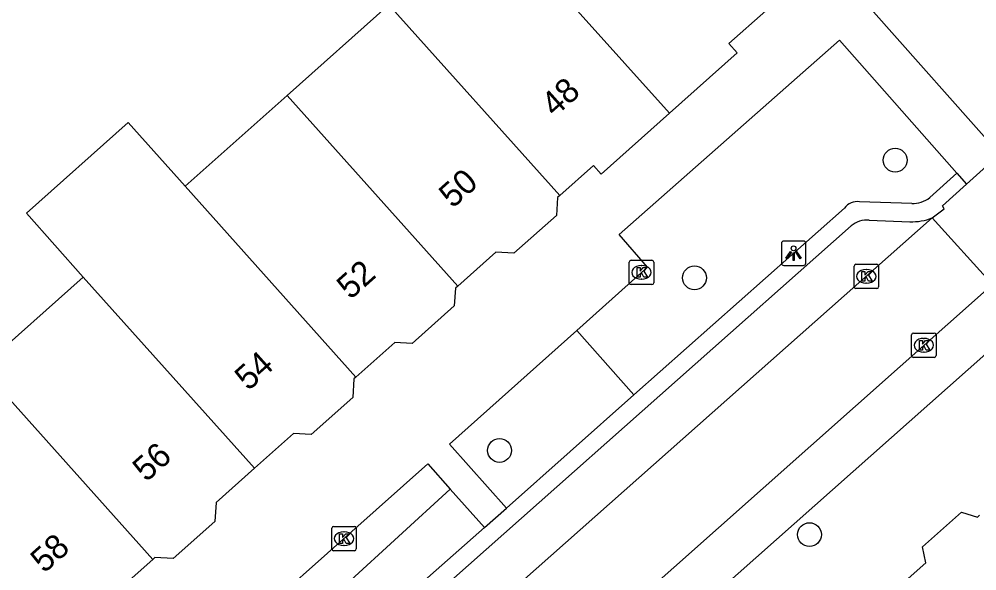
# Model space of a CAD drawing. Extents: x 159961 to 160856, y 382704 to 383353.
# Drawn here: x 160417.52 to 160456.81, y 382957.28 to 382979.92 of the extents above; entities that cross this region are included whole.
import ezdxf

# ---------------------------------------------------------------- set-up
doc = ezdxf.new("R2010")
doc.units = 0
for name, color, linetype in [('IMGEO_Boom', 7, 'Continuous'), ('IMGEO_Groenvoorziening', 7, 'Continuous'), ('IMGEO_Kolk', 7, 'Continuous'), ('IMGEO_Lichtpunt', 7, 'Continuous'), ('IMGEO_Pand', 7, 'Continuous'), ('IMGEO_Pand_nummerreeks', 7, 'Continuous'), ('IMGEO_Rijbaan_lokaal_open', 7, 'Continuous'), ('IMGEO_Voetpad_open', 7, 'Continuous')]:
    doc.layers.add(name, color=color, linetype=linetype)

msp = doc.modelspace()

# ---------------------------------------------------------------- linework, layer by layer
at = {"layer": 'IMGEO_Boom'}
for centre in [(160453.46, 382974.129), (160445.223, 382969.3), (160437.227, 382962.218), (160449.941, 382958.761)]:
    msp.add_circle(centre, 0.489, dxfattribs=at)
at = {"layer": 'IMGEO_Groenvoorziening'}
for points in [[(160440.393, 382967.141), (160442.743, 382964.499)], [(160432.286, 382955.237), (160430.955, 382956.741), (160435.207, 382960.633)]]:
    msp.add_lwpolyline(points, dxfattribs=at)
at = {"layer": 'IMGEO_Kolk'}
for p, q in [((160442.55, 382969.098), (160442.55, 382969.95)), ((160442.625, 382970.024), (160443.477, 382970.024)), ((160443.551, 382969.95), (160443.551, 382969.098)), ((160443.038, 382969.804), (160443.063, 382969.804)), ((160451.775, 382968.934), (160451.775, 382969.786)), ((160451.85, 382969.86), (160452.702, 382969.86)), ((160452.263, 382969.64), (160452.288, 382969.64)), ((160452.776, 382969.786), (160452.776, 382968.934)), ((160443.061, 382969.244), (160443.036, 382969.244)), ((160443.477, 382969.024), (160442.625, 382969.024)), ((160452.702, 382968.86), (160451.85, 382968.86)), ((160452.286, 382969.08), (160452.261, 382969.08)), ((160454.134, 382966.109), (160454.134, 382966.961)), ((160454.209, 382967.035), (160455.061, 382967.035)), ((160454.622, 382966.815), (160454.647, 382966.815)), ((160455.135, 382966.961), (160455.135, 382966.109)), ((160455.061, 382966.035), (160454.209, 382966.035)), ((160454.645, 382966.255), (160454.62, 382966.255)), ((160430.345, 382958.173), (160430.345, 382959.025)), ((160430.42, 382959.099), (160431.272, 382959.099)), ((160431.346, 382959.025), (160431.346, 382958.173)), ((160430.833, 382958.879), (160430.858, 382958.879)), ((160430.856, 382958.319), (160430.831, 382958.319)), ((160431.272, 382958.099), (160430.42, 382958.099))]:
    msp.add_line(p, q, dxfattribs=at)
for points in [[(160442.55, 382969.098), (160442.55, 382969.95)], [(160442.625, 382970.024), (160443.477, 382970.024)], [(160443.551, 382969.95), (160443.551, 382969.098)], [(160442.871, 382969.724), (160442.994, 382969.724), (160442.994, 382969.573), (160443.124, 382969.724), (160443.288, 382969.724), (160443.142, 382969.573), (160443.295, 382969.324), (160443.143, 382969.324), (160443.058, 382969.488), (160442.994, 382969.421), (160442.994, 382969.324), (160442.871, 382969.324), (160442.871, 382969.724)], [(160451.775, 382968.934), (160451.775, 382969.786)], [(160451.85, 382969.86), (160452.702, 382969.86)], [(160452.096, 382969.56), (160452.219, 382969.56), (160452.219, 382969.409), (160452.349, 382969.56), (160452.513, 382969.56), (160452.367, 382969.409), (160452.52, 382969.16), (160452.368, 382969.16), (160452.283, 382969.324), (160452.219, 382969.257), (160452.219, 382969.16), (160452.096, 382969.16), (160452.096, 382969.56)], [(160452.776, 382969.786), (160452.776, 382968.934)], [(160443.477, 382969.024), (160442.625, 382969.024)], [(160452.702, 382968.86), (160451.85, 382968.86)], [(160454.134, 382966.109), (160454.134, 382966.961)], [(160454.209, 382967.035), (160455.061, 382967.035)], [(160455.135, 382966.961), (160455.135, 382966.109)], [(160454.455, 382966.735), (160454.578, 382966.735), (160454.578, 382966.584), (160454.708, 382966.735), (160454.872, 382966.735), (160454.726, 382966.584), (160454.879, 382966.335), (160454.727, 382966.335), (160454.642, 382966.499), (160454.578, 382966.432), (160454.578, 382966.335), (160454.455, 382966.335), (160454.455, 382966.735)], [(160455.061, 382966.035), (160454.209, 382966.035)], [(160430.345, 382958.173), (160430.345, 382959.025)], [(160430.42, 382959.099), (160431.272, 382959.099)], [(160431.346, 382959.025), (160431.346, 382958.173)], [(160430.666, 382958.799), (160430.789, 382958.799), (160430.789, 382958.648), (160430.919, 382958.799), (160431.083, 382958.799), (160430.937, 382958.648), (160431.09, 382958.399), (160430.938, 382958.399), (160430.853, 382958.563), (160430.789, 382958.496), (160430.789, 382958.399), (160430.666, 382958.399), (160430.666, 382958.799)], [(160431.272, 382958.099), (160430.42, 382958.099)]]:
    msp.add_lwpolyline(points, dxfattribs=at)
for centre, start, end in [((160442.627, 382969.948), 91.552, 178.448), ((160442.627, 382969.948), 91.552, 178.448), ((160443.475, 382969.948), 1.552, 88.448), ((160443.475, 382969.948), 1.552, 88.448), ((160451.852, 382969.784), 91.552, 178.448), ((160451.852, 382969.784), 91.552, 178.448), ((160452.7, 382969.784), 1.552, 88.448), ((160452.7, 382969.784), 1.552, 88.448), ((160442.627, 382969.1), 181.552, 268.448), ((160442.627, 382969.1), 181.552, 268.448), ((160443.475, 382969.1), 271.552, 358.448), ((160443.475, 382969.1), 271.552, 358.448), ((160451.852, 382968.936), 181.552, 268.448), ((160451.852, 382968.936), 181.552, 268.448), ((160452.7, 382968.936), 271.552, 358.448), ((160452.7, 382968.936), 271.552, 358.448), ((160454.211, 382966.959), 91.552, 178.448), ((160454.211, 382966.959), 91.552, 178.448), ((160455.059, 382966.959), 1.552, 88.448), ((160455.059, 382966.959), 1.552, 88.448), ((160454.211, 382966.111), 181.552, 268.448), ((160454.211, 382966.111), 181.552, 268.448), ((160455.059, 382966.111), 271.552, 358.448), ((160455.059, 382966.111), 271.552, 358.448), ((160430.422, 382959.023), 91.552, 178.448), ((160430.422, 382959.023), 91.552, 178.448), ((160431.27, 382959.023), 1.552, 88.448), ((160431.27, 382959.023), 1.552, 88.448), ((160430.422, 382958.175), 181.552, 268.448), ((160430.422, 382958.175), 181.552, 268.448), ((160431.27, 382958.175), 271.552, 358.448), ((160431.27, 382958.175), 271.552, 358.448)]:
    msp.add_arc(centre, 0.0765, start, end, dxfattribs=at)
for centre, major_axis, ratio, start_param, end_param in [((160443.037, 382969.524), (-0.387, 0.002), 0.722429, 4.712389, 7.853982), ((160443.062, 382969.524), (-0.39, 0.002), 0.717154, 1.570796, 4.712389), ((160452.262, 382969.36), (-0.387, 0.002), 0.722429, 4.712389, 7.853982), ((160452.287, 382969.36), (-0.39, 0.002), 0.717154, 1.570796, 4.712389), ((160454.621, 382966.535), (-0.387, 0.002), 0.722429, 4.712389, 7.853982), ((160454.646, 382966.535), (-0.39, 0.002), 0.717154, 1.570796, 4.712389), ((160430.832, 382958.599), (-0.387, 0.002), 0.722429, 4.712389, 7.853982), ((160430.857, 382958.599), (-0.39, 0.002), 0.717154, 1.570796, 4.712389)]:
    msp.add_ellipse(centre, major_axis=major_axis, ratio=ratio, start_param=start_param, end_param=end_param, dxfattribs=at)
at = {"layer": 'IMGEO_Lichtpunt'}
for p, q in [((160448.791, 382970.712), (160448.791, 382969.905)), ((160448.791, 382970.712), (160448.791, 382969.905)), ((160449.693, 382970.807), (160448.885, 382970.807)), ((160449.693, 382970.807), (160448.885, 382970.807)), ((160449.787, 382969.905), (160449.787, 382970.712)), ((160449.787, 382969.905), (160449.787, 382970.712)), ((160448.885, 382969.811), (160449.693, 382969.811)), ((160448.885, 382969.811), (160449.693, 382969.811))]:
    msp.add_line(p, q, dxfattribs=at)
for points in [[(160449.165, 382970.376), (160449.204, 382970.348), (160449.016, 382970.086), (160448.978, 382970.113), (160449.165, 382970.376)], [(160449.267, 382970.328), (160449.314, 382970.328), (160449.314, 382970.006), (160449.267, 382970.006), (160449.267, 382970.328)], [(160449.377, 382970.348), (160449.415, 382970.375), (160449.602, 382970.113), (160449.563, 382970.085), (160449.377, 382970.348)]]:
    msp.add_lwpolyline(points, dxfattribs=at)
msp.add_circle((160449.29, 382970.51), 0.0994, dxfattribs=at)
for centre, start, end in [((160448.885, 382970.712), 90, 180), ((160448.885, 382970.712), 90, 180), ((160449.693, 382970.712), 0, 90), ((160449.693, 382970.712), 0, 90), ((160448.885, 382969.905), 180, 270), ((160448.885, 382969.905), 180, 270), ((160449.693, 382969.905), 270, 0), ((160449.693, 382969.905), 270, 360)]:
    msp.add_arc(centre, 0.0946, start, end, dxfattribs=at)
at = {"layer": 'IMGEO_Pand'}
for points in [[(160436.871, 382984.231), (160444.195, 382976.054)], [(160432.69, 382980.507), (160428.508, 382976.782)], [(160439.697, 382972.684), (160432.69, 382980.507)], [(160448.148, 382980.26), (160446.637, 382978.914), (160446.977, 382978.532), (160444.195, 382976.054)], [(160424.326, 382973.058), (160428.508, 382976.782)], [(160428.508, 382976.782), (160435.509, 382968.965)], [(160444.195, 382976.054), (160441.394, 382973.559), (160441.078, 382973.914), (160439.697, 382972.684)], [(160420.144, 382969.332), (160417.813, 382971.949), (160421.995, 382975.674), (160424.326, 382973.058)], [(160424.326, 382973.058), (160431.336, 382965.231)], [(160439.697, 382972.684), (160439.603, 382972.6), (160439.561, 382971.865), (160437.816, 382970.31), (160437.069, 382970.354), (160435.509, 382968.965)], [(160415.963, 382965.608), (160420.144, 382969.332)], [(160427.172, 382961.485), (160420.144, 382969.332)], [(160435.509, 382968.965), (160435.413, 382968.879), (160435.371, 382968.156), (160433.636, 382966.611), (160432.932, 382966.652), (160431.336, 382965.231)], [(160423.005, 382957.747), (160415.963, 382965.608)], [(160431.336, 382965.231), (160431.251, 382965.155), (160431.207, 382964.386), (160429.499, 382962.865), (160428.769, 382962.907), (160427.172, 382961.485)], [(160427.172, 382961.485), (160425.596, 382960.081), (160425.551, 382959.306), (160423.834, 382957.776), (160423.086, 382957.819), (160423.005, 382957.747)], [(160452.888, 382955.973), (160454.715, 382957.604), (160454.579, 382958.257), (160456.185, 382959.69), (160456.831, 382959.477), (160456.924, 382959.56)], [(160423.005, 382957.747), (160421.409, 382956.326), (160421.366, 382955.577), (160419.689, 382954.084), (160418.918, 382954.128), (160418.812, 382954.034)]]:
    msp.add_lwpolyline(points, dxfattribs=at)
at = {"layer": 'IMGEO_Rijbaan_lokaal_open'}
for points in [[(160456.382, 382973.149), (160457.747, 382974.382), (160452.454, 382980.334), (160450.916, 382981.972)], [(160454.98, 382971.761), (160455.464, 382972.137), (160455.398, 382972.26), (160456.382, 382973.149)], [(160408.15, 382930.258), (160454.98, 382971.761)], [(160454.98, 382971.761), (160457.445, 382969.027)], [(160457.445, 382969.027), (160410.637, 382927.449)]]:
    msp.add_lwpolyline(points, dxfattribs=at)
at = {"layer": 'IMGEO_Voetpad_open'}
for points in [[(160440.393, 382967.141), (160443.298, 382969.743), (160442.137, 382971.085), (160451.169, 382979.053), (160455.993, 382973.59)], [(160455.993, 382973.59), (160454.878, 382972.594)], [(160455.993, 382973.59), (160456.382, 382973.149)], [(160454.141, 382972.356), (160451.996, 382972.425)], [(160451.375, 382972.166), (160442.743, 382964.499)], [(160452.395, 382971.665), (160454.063, 382971.604)], [(160408.888, 382933.517), (160451.653, 382971.429)], [(160458.756, 382967.571), (160413.975, 382927.871)], [(160437.509, 382959.85), (160435.179, 382962.47), (160440.393, 382967.141)], [(160442.743, 382964.499), (160437.509, 382959.85)], [(160423.928, 382952.442), (160434.29, 382961.662), (160435.207, 382960.633)], [(160435.207, 382960.633), (160436.609, 382959.061)], [(160436.609, 382959.061), (160437.509, 382959.85)], [(160436.609, 382959.061), (160432.286, 382955.237)]]:
    msp.add_lwpolyline(points, dxfattribs=at)
for centre, radius, start, end in [((160451.919, 382971.737), 0.693, 83.5797, 141.6993), ((160454.197, 382973.442), 1.087, 267.0267, 308.7671), ((160452.289, 382970.715), 0.956, 83.6127, 131.6748), ((160454.162, 382973.781), 2.179, 267.3907, 292.0401)]:
    msp.add_arc(centre, radius, start, end, dxfattribs=at)

# ---------------------------------------------------------------- texts
at = {"layer": 'IMGEO_Pand_nummerreeks'}
for s, p in [('48', (160439.49, 382975.867)), ('50', (160435.301, 382972.123)), ('52', (160431.108, 382968.376)), ('54', (160426.921, 382964.634)), ('56', (160422.732, 382960.891)), ('58', (160418.545, 382957.149))]:
    msp.add_text(s, height=1, rotation=41.7855, dxfattribs=at).set_placement(p)

doc.saveas('drawing.dxf')
